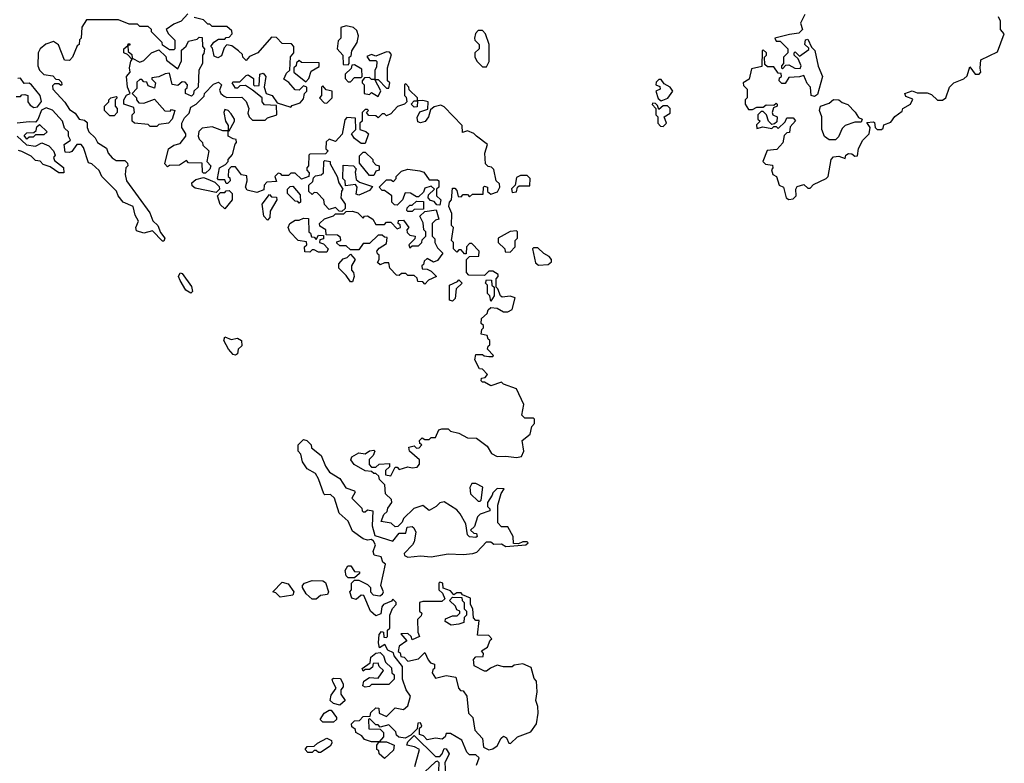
# Model space of a CAD drawing. Extents: x 2494106 to 2685573, y 758056 to 915185.
# Tile 291 of 507: x 2559001 to 2563628, y 878560 to 882051. Entities that reach past the tile are written whole.
import ezdxf

# ---------------------------------------------------------------- set-up
doc = ezdxf.new("R2010")
doc.units = 0

msp = doc.modelspace()

# ---------------------------------------------------------------- linework, layer by layer
at = {"layer": '0CON05XD'}
for points in [[(2559791.7, 882078.3), (2559760, 882045), (2559725, 882030), (2559690, 882005), (2559700, 881985), (2559730, 881955), (2559730, 881915), (2559725, 881910), (2559705, 881910), (2559671.7, 881931.7), (2559670, 881945), (2559620, 881995), (2559620, 882005), (2559605, 882020), (2559565, 882020), (2559555, 882030), (2559515, 882030), (2559465, 882050), (2559315, 882050), (2559293, 882017), (2559290, 881965), (2559283, 881957), (2559280, 881935), (2559271.7, 881928.3), (2559250, 881875), (2559235, 881860), (2559211.7, 881861.7), (2559183.6, 881933.6), (2559160.7, 881949.3), (2559123.9, 881936.1), (2559097.5, 881915), (2559087.5, 881895), (2559086.7, 881835), (2559094.2, 881814.2), (2559115, 881793.3), (2559157, 881787), (2559171.7, 881771.7), (2559185, 881770), (2559198.3, 881758.3), (2559200, 881745), (2559195, 881742.5), (2559185, 881750), (2559165, 881750), (2559155, 881740), (2559157.5, 881725), (2559214.1, 881664.1), (2559235, 881630), (2559261.7, 881611.7), (2559280, 881585), (2559305, 881580), (2559318.3, 881568.3), (2559317.5, 881545), (2559326.7, 881525), (2559356.4, 881496.4), (2559367.5, 881475), (2559408.8, 881448.8), (2559417.5, 881425), (2559435, 881402.5), (2559455, 881390), (2559495, 881390), (2559508.3, 881378.3), (2559510, 881365), (2559500, 881355), (2559497.5, 881325), (2559503.8, 881295), (2559613.3, 881145), (2559626.4, 881106.4), (2559650, 881085), (2559662.5, 881052.5), (2559682.5, 881025), (2559678.3, 881011.7), (2559671.7, 881011.7), (2559625, 881060), (2559585, 881048.8), (2559550.7, 881060.7), (2559547.5, 881075), (2559560, 881105), (2559544.1, 881134.1), (2559533.8, 881173.8), (2559487.5, 881195), (2559464, 881224), (2559455.9, 881245.9), (2559386.7, 881315), (2559375, 881342.5), (2559340, 881375), (2559325, 881380), (2559301.7, 881451.7), (2559290, 881465), (2559270, 881465), (2559247, 881433), (2559235, 881427.5), (2559215, 881430), (2559210, 881465), (2559240, 881485), (2559230, 881505), (2559230, 881525), (2559211.7, 881541.7), (2559202.5, 881575), (2559155, 881626.7), (2559125, 881637.5), (2559103.3, 881626.7), (2559087, 881583), (2559075, 881570), (2559045, 881572.5), (2558990, 881565)], [(2561359.5, 880000.5), (2561370, 880025), (2561362.5, 880075), (2561400, 880105), (2561408.3, 880141.7), (2561420, 880155), (2561420, 880175), (2561415, 880180), (2561375, 880180), (2561360, 880195), (2561370, 880245), (2561335, 880317.5), (2561275, 880340), (2561265, 880350), (2561215, 880332.5), (2561185, 880350), (2561175, 880350), (2561170, 880355), (2561171.7, 880368.3), (2561188.3, 880371.7), (2561200, 880385), (2561175, 880410), (2561161.7, 880411.7), (2561140, 880455), (2561145, 880480), (2561175, 880480), (2561183, 880473), (2561205, 880470), (2561225, 880470), (2561227.5, 880475), (2561200, 880505), (2561201.7, 880518.3), (2561210, 880525), (2561210, 880545), (2561201.7, 880551.7), (2561198.3, 880568.3), (2561170, 880575), (2561173, 880597), (2561180, 880605), (2561180, 880615), (2561170, 880625), (2561171.7, 880648.3), (2561198.3, 880671.7), (2561201.7, 880688.3), (2561215, 880700), (2561245, 880697.5), (2561275, 880680), (2561295, 880680), (2561315, 880690), (2561330, 880745), (2561305, 880752.5), (2561268.3, 880748.3), (2561260, 880755), (2561248.3, 880788.3), (2561240, 880795), (2561240, 880835), (2561250, 880845), (2561250, 880855), (2561225, 880870), (2561205, 880870), (2561185, 880850), (2561111.7, 880851.7), (2561100, 880865), (2561100, 880925), (2561115, 880940), (2561158.3, 880941.7), (2561160, 880965), (2561125, 881000), (2561115, 881000), (2561100, 880985), (2561098.3, 880951.7), (2561091.7, 880951.7), (2561075, 880970), (2561065, 880970), (2561055, 880960), (2561040, 880975), (2561040, 881005), (2561030, 881015), (2561040, 881075), (2561030, 881085), (2561031.7, 881141.7), (2561017.5, 881175), (2561020, 881195), (2561030, 881205), (2561035, 881260), (2561045, 881260), (2561055, 881250), (2561061.7, 881221.7), (2561075, 881220), (2561085, 881230), (2561105, 881230), (2561115, 881220), (2561128.3, 881231.7), (2561178.3, 881231.7), (2561180, 881265), (2561185, 881270), (2561200, 881265), (2561200, 881245), (2561215, 881232.5), (2561246.4, 881243.6), (2561257.5, 881265), (2561255, 881280), (2561240, 881295), (2561228.3, 881348.3), (2561218.3, 881358.3), (2561201.7, 881361.7), (2561190, 881375), (2561187.5, 881425), (2561200, 881465), (2561147.5, 881505), (2561135, 881517.5), (2561105, 881530), (2561081.7, 881521.7), (2561080, 881555), (2560995, 881642.5), (2560979.3, 881649.3), (2560948.3, 881641.7), (2560931.7, 881628.3), (2560922.5, 881595), (2560906.1, 881573.9), (2560885, 881567.5), (2560871.7, 881571.7), (2560868.3, 881591.7), (2560881.7, 881618.3), (2560918.3, 881631.7), (2560920, 881665), (2560895, 881672.5), (2560870, 881670), (2560868.3, 881641.7), (2560855, 881640), (2560840, 881655), (2560855, 881670), (2560870, 881670), (2560870, 881685), (2560831.7, 881721.7), (2560830, 881735), (2560815, 881750), (2560810, 881745), (2560810, 881695), (2560817.5, 881687.5), (2560820, 881665), (2560810, 881655), (2560777, 881643), (2560745, 881610), (2560725, 881600), (2560715, 881610), (2560705, 881610), (2560685, 881590), (2560675, 881600), (2560641.7, 881601.7), (2560630, 881615), (2560640, 881625), (2560635, 881630), (2560625, 881630), (2560610, 881615), (2560610, 881575), (2560600, 881565), (2560600, 881535), (2560627, 881527), (2560640, 881515), (2560625, 881470), (2560605, 881470), (2560573.6, 881493.6), (2560560, 881515), (2560580, 881535), (2560578.3, 881588.3), (2560538.3, 881591.7), (2560528.3, 881581.7), (2560516.4, 881513.6), (2560485, 881480), (2560455, 881490), (2560441.7, 881478.3), (2560440, 881445), (2560450, 881435), (2560438.3, 881421.7), (2560365, 881420), (2560360, 881415), (2560357.5, 881365), (2560350, 881355), (2560350, 881345), (2560361.7, 881331.7), (2560360, 881315), (2560325, 881302.5), (2560295, 881330), (2560275, 881330), (2560265, 881320), (2560235, 881320), (2560228.3, 881328.3), (2560215, 881330), (2560200, 881315), (2560208.3, 881291.7), (2560161.7, 881288.3), (2560150, 881275), (2560148.3, 881251.7), (2560115, 881240), (2560070.7, 881250.7), (2560062.5, 881265), (2560070, 881295), (2560068.3, 881318.3), (2560043.3, 881323.3), (2560015, 881360), (2559995, 881360), (2559983, 881347), (2559980, 881315), (2559988.3, 881308.3), (2559990, 881295), (2559978.3, 881281.7), (2559971.7, 881281.7), (2559965, 881300), (2559935, 881300), (2559930, 881305), (2559940, 881355), (2559968.3, 881371.7), (2559980, 881385), (2559980, 881395), (2560001.7, 881418.3), (2560013, 881467), (2560020, 881475), (2560018.3, 881488.3), (2560005, 881492.5), (2559980, 881505), (2559980, 881530), (2559955, 881530), (2559905, 881547.5), (2559858.3, 881541.7), (2559843, 881527), (2559840, 881505), (2559845, 881490), (2559860, 881475), (2559861.7, 881461.7), (2559890, 881435), (2559880, 881385), (2559900, 881365), (2559895, 881350), (2559875, 881330), (2559865, 881330), (2559860, 881335), (2559858.3, 881378.3), (2559795, 881380), (2559785, 881390), (2559751.7, 881368.3), (2559705, 881367.5), (2559695, 881360), (2559682.5, 881375), (2559700, 881445), (2559725, 881462.5), (2559755, 881470), (2559782.5, 881505), (2559782.5, 881515), (2559762.5, 881545), (2559762.5, 881565), (2559775, 881590), (2559797, 881613), (2559805, 881640), (2559830, 881655), (2559868.3, 881691.7), (2559870, 881705), (2559911.7, 881748.3), (2559935, 881757.5), (2559950, 881745), (2559940.7, 881720.7), (2559946.7, 881705), (2559961.7, 881691.7), (2559975, 881686.7), (2560045, 881687.5), (2560065, 881667.5), (2560077.5, 881635), (2560073, 881613), (2560080, 881595), (2560095, 881580), (2560155, 881580), (2560165, 881590), (2560210, 881605), (2560208.3, 881648.3), (2560151.7, 881651.7), (2560140, 881665), (2560140, 881685), (2560095, 881720), (2560061.7, 881741.7), (2560035, 881740), (2560025, 881730), (2560015, 881730), (2560000, 881755), (2560005, 881760), (2560035, 881760), (2560065, 881790), (2560075, 881792.5), (2560100, 881775), (2560100, 881745), (2560105, 881740), (2560127, 881743), (2560130, 881795), (2560145, 881800), (2560157.5, 881785), (2560150, 881735), (2560160, 881705), (2560187.5, 881695), (2560211.7, 881661.7), (2560275, 881640), (2560281.7, 881648.3), (2560318.3, 881661.7), (2560335, 881680), (2560340, 881705), (2560350, 881715), (2560350, 881735), (2560335, 881740), (2560315, 881720), (2560295, 881722.5), (2560266.4, 881756.4), (2560242.5, 881772.5), (2560255, 881800), (2560270, 881815), (2560273, 881877), (2560290, 881895), (2560290, 881925), (2560278.3, 881938.3), (2560235, 881940), (2560208.3, 881968.3), (2560185, 881970), (2560120, 881895), (2560081.7, 881878.3), (2560065, 881860), (2560050, 881875), (2560048.3, 881888.3), (2560030, 881905), (2559998.3, 881928.3), (2559975, 881932.5), (2559961.2, 881918.8), (2559948.8, 881881.2), (2559933, 881873), (2559915, 881880), (2559907, 881917), (2559900, 881925), (2559913.6, 881946.4), (2559935, 881960), (2559965, 881960), (2559971.7, 881968.3), (2559985, 881970), (2560000, 881985), (2559998.3, 881998.3), (2559975, 882020), (2559905, 882020), (2559895, 882030), (2559885, 882030), (2559865, 882050), (2559821.7, 882061.7)], [(2562690, 882075), (2562670, 882035), (2562680, 882005), (2562661.7, 881988.3), (2562618.3, 881981.7), (2562550, 881965), (2562555, 881950), (2562575, 881950), (2562610, 881915), (2562610, 881895), (2562590, 881875), (2562590, 881845), (2562580, 881835), (2562580, 881825), (2562585, 881820), (2562601.7, 881838.3), (2562615, 881840), (2562643, 881823), (2562668.3, 881821.7), (2562672.5, 881835), (2562658.3, 881868.3), (2562640, 881885), (2562640, 881895), (2562645, 881900), (2562665, 881880), (2562708.3, 881911.7), (2562708.3, 881918.3), (2562690, 881935), (2562693, 881957), (2562705, 881960), (2562721.7, 881921.7), (2562737, 881907), (2562753, 881833), (2562772.5, 881785), (2562749.3, 881700.7), (2562735, 881690), (2562720, 881695), (2562717.5, 881735), (2562701.7, 881751.7), (2562685, 881790), (2562665, 881782.5), (2562615, 881780), (2562598.3, 881751.7), (2562581.7, 881751.7), (2562570, 881765), (2562571.7, 881778.3), (2562580, 881785), (2562578.3, 881798.3), (2562565, 881800), (2562545, 881830), (2562515, 881830), (2562501.7, 881841.7), (2562500, 881875), (2562510, 881885), (2562510, 881895), (2562495, 881910), (2562490, 881905), (2562488.3, 881831.7), (2562440, 881820), (2562428.3, 881771.7), (2562400, 881755), (2562401.7, 881741.7), (2562420, 881725), (2562420, 881685), (2562410, 881675), (2562410, 881655), (2562425, 881630), (2562445, 881630), (2562465, 881640), (2562495, 881640), (2562508.3, 881651.7), (2562545, 881650), (2562555, 881660), (2562560, 881655), (2562560, 881645), (2562542.5, 881637.5), (2562537.5, 881615), (2562540, 881605), (2562560, 881595), (2562558.3, 881571.7), (2562548.3, 881561.7), (2562535, 881560), (2562520, 881575), (2562510, 881605), (2562495, 881620), (2562485, 881620), (2562470, 881605), (2562470, 881585), (2562480, 881575), (2562463, 881557), (2562465, 881540), (2562492.5, 881547.5), (2562535, 881540), (2562545, 881550), (2562555, 881550), (2562565, 881540), (2562598.3, 881571.7), (2562605, 881590), (2562635, 881590), (2562647, 881577), (2562621.7, 881548.3), (2562618.3, 881521.7), (2562605, 881520), (2562593, 881507), (2562586.7, 881473.3), (2562558.3, 881441.7), (2562513, 881437), (2562492.5, 881385), (2562505, 881372.5), (2562538.3, 881368.3), (2562540, 881355), (2562533, 881347)], [(2562533, 881347), (2562540, 881325), (2562557.5, 881315), (2562570, 881275), (2562590, 881265), (2562602.5, 881215), (2562615, 881207.5), (2562635, 881210), (2562650, 881225), (2562647.5, 881255), (2562655, 881267.5), (2562685, 881277.5), (2562705, 881260), (2562715, 881260), (2562731.7, 881278.3), (2562790, 881305), (2562800, 881315), (2562813.3, 881395), (2562825, 881406.7), (2562850.7, 881410.7), (2562880, 881400), (2562882.5, 881415), (2562895, 881422.5), (2562911.7, 881421.7), (2562925, 881410), (2562938.3, 881411.7), (2562943, 881447), (2562962.5, 881485), (2562992.5, 881515), (2562997.5, 881545), (2562981.7, 881568.3), (2563011.7, 881571.7), (2563018.3, 881568.3), (2563020, 881545), (2563030, 881535), (2563050, 881535), (2563058.3, 881541.7), (2563061.7, 881558.3), (2563095, 881570), (2563113.6, 881596.4), (2563148.3, 881621.7), (2563150, 881635), (2563187.5, 881655), (2563198.3, 881678.3), (2563165, 881690), (2563160, 881705), (2563195, 881717.5), (2563218.3, 881708.3), (2563265, 881707.5), (2563285, 881700), (2563313, 881673), (2563337, 881673), (2563352.5, 881685), (2563370, 881735), (2563390, 881755), (2563437, 881773), (2563453, 881787), (2563465, 881830), (2563490, 881795), (2563510, 881795), (2563517.5, 881805), (2563513.3, 881823.3), (2563517, 881863), (2563595, 881900), (2563627.5, 881985), (2563610, 882005), (2563610, 882045), (2563600, 882065)], [(2560545, 881840), (2560550, 881845), (2560550, 881875), (2560558.3, 881881.7), (2560562.5, 881905), (2560586.7, 881945), (2560592.5, 881975), (2560585, 882000), (2560570, 882015), (2560535, 882022.5), (2560510, 882015), (2560510, 881965), (2560498.3, 881951.7), (2560492.5, 881915), (2560520, 881885), (2560521.7, 881841.7), (2560545, 881840)], [(2561195, 881830), (2561206.7, 881855), (2561207.5, 881935), (2561190, 881985), (2561175, 882000), (2561155, 882000), (2561143, 881987), (2561137.5, 881965), (2561140, 881955), (2561160, 881935), (2561160, 881915), (2561140, 881895), (2561140, 881875), (2561150, 881855), (2561175, 881830), (2561195, 881830)], [(2559645, 881550), (2559615, 881550), (2559605, 881560), (2559540, 881565), (2559530, 881575), (2559530, 881605), (2559540, 881615), (2559538.3, 881638.3), (2559490, 881655), (2559490, 881675), (2559503.6, 881696.4), (2559520, 881705), (2559507.5, 881735), (2559502.5, 881785), (2559520, 881805), (2559517.5, 881825), (2559523, 881857), (2559530, 881865), (2559508.3, 881888.3), (2559490, 881895), (2559490, 881915), (2559510, 881930), (2559511.7, 881938.3), (2559518.3, 881938.3), (2559518.3, 881931.7), (2559510, 881930), (2559511.7, 881901.7), (2559528.3, 881888.3), (2559530, 881870), (2559565, 881852.5), (2559585, 881860), (2559620, 881895), (2559655, 881910), (2559688.3, 881878.3), (2559691.7, 881861.7), (2559745, 881820), (2559761.7, 881858.3), (2559761.7, 881908.3), (2559783, 881927), (2559795, 881950), (2559835, 881960), (2559845, 881970), (2559858.3, 881968.3), (2559860, 881925), (2559870, 881915), (2559867, 881893), (2559860, 881885), (2559860, 881845), (2559842.5, 881815), (2559840, 881735), (2559820, 881715), (2559818.3, 881701.7), (2559808.3, 881691.7), (2559780, 881705), (2559780, 881725), (2559788.3, 881731.7), (2559790, 881745), (2559778.3, 881758.3), (2559765, 881760), (2559745, 881742.5), (2559717, 881747), (2559705, 881800), (2559685, 881797.5), (2559655, 881782.5), (2559621.7, 881778.3), (2559621.7, 881771.7), (2559640, 881755), (2559635, 881730), (2559605, 881740), (2559598.3, 881758.3), (2559585, 881760), (2559575, 881770), (2559565, 881770), (2559551.7, 881758.3), (2559551.7, 881728.3), (2559530, 881705), (2559550, 881685), (2559550, 881675), (2559561.7, 881661.7), (2559585, 881660), (2559635, 881677.5), (2559683, 881623), (2559707.5, 881622.5), (2559715, 881630), (2559730, 881625), (2559717.5, 881585), (2559700, 881565), (2559655, 881560), (2559645, 881550)], [(2560345, 881760), (2560360, 881775), (2560370.7, 881809.3), (2560408.3, 881831.7), (2560408.3, 881848.3), (2560325, 881850), (2560315, 881860), (2560301.7, 881848.3), (2560300, 881835), (2560290, 881825), (2560290, 881805), (2560345, 881760)], [(2560735, 881730), (2560740, 881755), (2560730, 881765), (2560730, 881825), (2560747.5, 881887.5), (2560738.3, 881898.3), (2560725, 881900), (2560675, 881880), (2560655, 881887.5), (2560631.7, 881878.3), (2560645, 881860), (2560675, 881860), (2560680, 881855), (2560678.3, 881828.3), (2560670, 881815), (2560670, 881770), (2560685, 881770), (2560725, 881730), (2560735, 881730)], [(2560555, 881760), (2560575, 881780), (2560605, 881780), (2560610, 881785), (2560608.3, 881818.3), (2560575, 881840), (2560561.7, 881838.3), (2560558.3, 881821.7), (2560530, 881795), (2560530, 881775), (2560545, 881760), (2560555, 881760)], [(2559068.3, 881638.3), (2559085, 881642.5), (2559103, 881667), (2559097.5, 881695), (2559057.5, 881745), (2559045, 881753.3), (2559022.5, 881752.5), (2559005, 881777.5), (2558992.5, 881775)], [(2560685, 881690), (2560697.5, 881717.5), (2560670, 881770), (2560655, 881770), (2560645, 881780), (2560621.7, 881778.3), (2560610, 881765), (2560610, 881755), (2560620, 881745), (2560620, 881705), (2560645, 881700), (2560655, 881710), (2560685, 881690)], [(2562015, 881670), (2562046.4, 881683.6), (2562070, 881715), (2562057.5, 881735), (2562030, 881750), (2562015, 881770), (2562005, 881770), (2561991.7, 881758.3), (2561990, 881745), (2562008.3, 881738.3), (2562010, 881725), (2561990, 881715), (2562001.7, 881681.7), (2562015, 881670)], [(2560445, 881660), (2560470, 881685), (2560470, 881715), (2560441.7, 881721.7), (2560425, 881740), (2560420, 881735), (2560420, 881695), (2560410, 881685), (2560431.7, 881661.7), (2560445, 881660)], [(2558985, 881690), (2559005, 881690), (2559011.7, 881698.3), (2559025, 881700), (2559040, 881695), (2559040, 881665), (2559050.7, 881650.7), (2559068.3, 881638.3)], [(2559445, 881600), (2559425, 881600), (2559400, 881625), (2559400, 881645), (2559420, 881665), (2559420, 881675), (2559430, 881685), (2559455, 881690), (2559460, 881685), (2559450, 881675), (2559450, 881645), (2559460, 881635), (2559460, 881615), (2559445, 881600)], [(2562805, 881486.7), (2562782.9, 881502.9), (2562770, 881535), (2562770, 881595), (2562758.8, 881625), (2562764, 881646), (2562805, 881660), (2562825, 881676.7), (2562850, 881675), (2562865, 881662.5), (2562893, 881653), (2562927.5, 881617.5), (2562941.7, 881591.7), (2562960, 881585), (2562955, 881570), (2562925, 881570), (2562880, 881555), (2562865, 881540), (2562848.8, 881501.2), (2562835, 881487.5), (2562805, 881486.7)], [(2559985, 881530), (2560010, 881575), (2560010, 881585), (2559995, 881610), (2559980, 881625), (2559965, 881630), (2559960, 881615), (2559967.5, 881575), (2559980, 881555), (2559980, 881530), (2559985, 881530)], [(2562025, 881550), (2562040, 881565), (2562030, 881595), (2562058.3, 881611.7), (2562057.5, 881635), (2562045, 881647.5), (2562025, 881647.5), (2562005, 881630), (2561998.3, 881648.3), (2561988.3, 881658.3), (2561975, 881660), (2561973, 881653), (2561990, 881635), (2561990, 881605), (2562000, 881595), (2562000, 881565), (2562011.7, 881551.7), (2562025, 881550)], [(2559035, 881490), (2559021.7, 881508.3), (2559035, 881520), (2559068.3, 881521.7), (2559078.3, 881531.7), (2559081.7, 881548.3), (2559095, 881560), (2559130, 881525), (2559115, 881510), (2559075, 881510), (2559065, 881500), (2559045, 881500), (2559035, 881490)], [(2558990, 881505), (2559033, 881463), (2559075, 881457.5), (2559105, 881472.5), (2559138.3, 881458.3), (2559160, 881435), (2559167.5, 881415), (2559160, 881405), (2559165, 881390), (2559207, 881357), (2559208.3, 881331.7), (2559185, 881332.5)], [(2559185, 881332.5), (2559145, 881360), (2559111.7, 881371.7), (2559097, 881387), (2559075, 881390), (2559055, 881410), (2559011.7, 881431.7), (2558995, 881437.5)], [(2560665, 881320), (2560645, 881320), (2560598.3, 881378.3), (2560598.3, 881411.7), (2560615, 881430), (2560625, 881430), (2560660, 881395), (2560660, 881385), (2560675, 881370), (2560690, 881365), (2560690, 881345), (2560675, 881340), (2560665, 881320)], [(2560515, 881150), (2560501.7, 881151.7), (2560485, 881170), (2560455, 881160), (2560433, 881183), (2560430, 881205), (2560398.3, 881238.3), (2560385, 881240), (2560375, 881230), (2560360, 881245), (2560360, 881275), (2560378.3, 881291.7), (2560381.7, 881308.3), (2560391.7, 881318.3), (2560417, 881323), (2560428.3, 881331.7), (2560430, 881385), (2560435, 881390), (2560460, 881385), (2560460, 881375), (2560492.5, 881315), (2560500, 881285), (2560520, 881255), (2560513, 881247), (2560510, 881215), (2560530, 881185), (2560530, 881165), (2560515, 881150)], [(2560595, 881227.5), (2560581.7, 881231.7), (2560587.5, 881265), (2560578.3, 881278.3), (2560531.7, 881271.7), (2560530, 881295), (2560520, 881305), (2560521.7, 881368.3), (2560570, 881365), (2560581.7, 881351.7), (2560577.5, 881335), (2560581.7, 881301.7), (2560598.3, 881288.3), (2560658.3, 881268.3), (2560645, 881250), (2560605, 881232.5), (2560595, 881227.5)], [(2560975, 881180), (2560961.7, 881181.7), (2560948.3, 881198.3), (2560931.7, 881201.7), (2560920, 881215), (2560921.7, 881228.3), (2560950, 881255), (2560935, 881270), (2560905, 881260), (2560898.3, 881241.7), (2560875, 881220), (2560865, 881220), (2560837, 881237), (2560811.7, 881238.3), (2560800, 881205), (2560775, 881180), (2560761.7, 881181.7), (2560750, 881195), (2560750, 881225), (2560715, 881250), (2560705, 881250), (2560690, 881265), (2560725, 881300), (2560745, 881300), (2560758.3, 881291.7), (2560770, 881305), (2560770, 881315), (2560795, 881340), (2560825, 881350), (2560881.7, 881341.7), (2560900, 881335), (2560925, 881300), (2560965, 881300), (2560970, 881295), (2560970, 881265), (2560960, 881255), (2560960, 881225), (2560980, 881205), (2560975, 881180)], [(2559925, 881240), (2559825, 881260), (2559811.7, 881271.7), (2559810, 881285), (2559828.3, 881301.7), (2559865, 881310), (2559885, 881302.5), (2559918.3, 881288.3), (2559938.3, 881268.3), (2559940, 881255), (2559925, 881240)], [(2561315, 881240), (2561335, 881242.5), (2561340, 881265), (2561348.3, 881271.7), (2561398.3, 881271.7), (2561400, 881305), (2561385, 881320), (2561355, 881320), (2561335, 881310), (2561330, 881275), (2561312.5, 881257.5), (2561315, 881240)], [(2560315, 881190), (2560308.3, 881198.3), (2560295, 881200), (2560260, 881235), (2560260, 881255), (2560271.7, 881268.3), (2560285, 881270), (2560318.3, 881228.3), (2560320, 881195), (2560315, 881190)], [(2559965, 881162.5), (2559943, 881183), (2559930, 881225), (2559945, 881240), (2559965, 881240), (2559971.7, 881248.3), (2559985, 881250), (2560000, 881235), (2560000, 881205), (2559965, 881162.5)], [(2560165, 881110), (2560148.3, 881128.3), (2560140, 881185), (2560175, 881230), (2560185, 881220), (2560208.3, 881218.3), (2560210, 881205), (2560178.3, 881151.7), (2560177, 881123), (2560165, 881110)], [(2560845, 881150), (2560825, 881150), (2560820, 881155), (2560821.7, 881168.3), (2560835, 881180), (2560845, 881180), (2560865, 881200), (2560898.3, 881198.3), (2560898.3, 881161.7), (2560855, 881160), (2560845, 881150)], [(2560445, 880960), (2560405, 880960), (2560385, 880970), (2560375, 880970), (2560365, 880960), (2560341.7, 880961.7), (2560340, 880985), (2560350, 880995), (2560348.3, 881008.3), (2560310, 881015), (2560270, 881055), (2560262.5, 881075), (2560270, 881095), (2560295, 881110), (2560315, 881110), (2560335, 881120), (2560358.3, 881118.3), (2560360, 881055), (2560368.3, 881048.3), (2560371.7, 881031.7), (2560385, 881030), (2560395, 881020), (2560405, 881040), (2560428.3, 881038.3), (2560428.3, 881021.7), (2560411.7, 881018.3), (2560410, 881005), (2560428.3, 880998.3), (2560450, 880975), (2560445, 880960)], [(2560905, 880810), (2560895, 880820), (2560871.7, 880821.7), (2560868.3, 880838.3), (2560855, 880850), (2560825, 880850), (2560815, 880860), (2560795, 880860), (2560785, 880850), (2560771.7, 880851.7), (2560740, 880885), (2560735, 880910), (2560715, 880910), (2560695, 880900), (2560681.7, 880911.7), (2560690, 880925), (2560690, 880945), (2560681.7, 880951.7), (2560680, 880965), (2560690.7, 880979.3), (2560725, 881000), (2560728.3, 881028.3), (2560715, 881030), (2560705, 881040), (2560685, 881040), (2560645, 881000), (2560615, 881000), (2560595, 880970), (2560555, 880970), (2560535, 880990), (2560505, 880990), (2560491.7, 881001.7), (2560491.7, 881008.3), (2560510, 881015), (2560508.3, 881028.3), (2560495, 881040), (2560441.7, 881041.7), (2560440, 881065), (2560411.7, 881081.7), (2560410, 881095), (2560433, 881117), (2560475, 881130), (2560485, 881140), (2560525, 881140), (2560535, 881150), (2560565, 881152.5), (2560590, 881145), (2560615, 881120), (2560621.7, 881128.3), (2560635, 881130), (2560660, 881115), (2560675, 881090), (2560715, 881090), (2560725, 881100), (2560745, 881100), (2560775, 881070), (2560790, 881075), (2560788.3, 881088.3), (2560780, 881095), (2560781.7, 881108.3), (2560805, 881110), (2560830, 881075), (2560820, 881065), (2560821.7, 881051.7), (2560835, 881040), (2560860, 881035), (2560858.3, 881021.7), (2560830, 880995), (2560835, 880980), (2560845, 880990), (2560875, 880990), (2560890, 881005), (2560891.7, 881018.3), (2560910, 881035), (2560910, 881055), (2560900, 881065), (2560897, 881097), (2560881.7, 881128.3), (2560905, 881150), (2560958.3, 881158.3), (2560970, 881115), (2560955, 881110), (2560940, 881095), (2560940, 881035), (2560951.7, 881021.7), (2560952.5, 881005), (2560965, 880980), (2560990, 880955), (2560965, 880920), (2560945, 880912.5), (2560915, 880930), (2560901.7, 880918.3), (2560898.3, 880901.7), (2560890, 880895), (2560891.7, 880881.7), (2560915, 880880), (2560935, 880870), (2560960, 880845), (2560921.7, 880828.3), (2560905, 880810)], [(2561305, 880960), (2561330, 880985), (2561330, 881015), (2561340, 881025), (2561340, 881055), (2561335, 881060), (2561305, 881057.5), (2561250, 881025), (2561250, 881005), (2561280, 880975), (2561281.7, 880961.7), (2561305, 880960)], [(2561438.3, 880898.3), (2561485, 880902.5), (2561500, 880915), (2561500, 880925), (2561489.3, 880939.3), (2561463.6, 880953.6), (2561435, 880980), (2561415, 880980), (2561410, 880975), (2561425, 880910), (2561438.3, 880898.3)], [(2560565, 880820), (2560555, 880820), (2560535, 880850), (2560500, 880885), (2560500, 880905), (2560521.7, 880928.3), (2560540, 880935), (2560555, 880950), (2560577.5, 880925), (2560560, 880895), (2560560, 880875), (2560570, 880865), (2560572.5, 880845), (2560565, 880820)], [(2559805, 880767.5), (2559781.7, 880781.7), (2559755, 880827.5), (2559746.7, 880845), (2559755, 880862.5), (2559765, 880860), (2559808, 880798), (2559812.5, 880775), (2559805, 880767.5)], [(2561035, 880730), (2561020, 880735), (2561020, 880805), (2561058.3, 880821.7), (2561065, 880830), (2561080, 880815), (2561051.7, 880788.3), (2561047, 880743), (2561035, 880730)], [(2561215, 880730), (2561210, 880755), (2561200, 880765), (2561200, 880805), (2561190, 880815), (2561195, 880830), (2561218.3, 880828.3), (2561220, 880805), (2561230, 880795), (2561230, 880755), (2561215, 880730)], [(2560015, 880476.2), (2560005, 880480), (2559982.5, 880505), (2559960, 880545), (2559965, 880562.5), (2559995, 880550), (2560025, 880556.2), (2560043.3, 880545), (2560045, 880520), (2560027.5, 880505), (2560025, 880482.5), (2560015, 880476.2)], [(2561148.3, 878551.7), (2561160, 878585), (2561145, 878600), (2561115, 878600), (2561101.7, 878611.7), (2561078.3, 878668.3), (2561025, 878700), (2561005, 878700), (2561000, 878685), (2560987, 878673), (2560955, 878677.5), (2560915, 878670), (2560898.3, 878688.3), (2560880, 878695), (2560880, 878725), (2560890, 878735), (2560885, 878750), (2560871.7, 878748.3), (2560868.3, 878721.7), (2560838.3, 878691.7), (2560811.7, 878678.3), (2560783, 878683), (2560771.7, 878691.7), (2560768.3, 878708.3), (2560735, 878740), (2560695, 878730), (2560685, 878740), (2560675, 878740), (2560645, 878770), (2560640, 878765), (2560641.7, 878721.7), (2560695, 878720), (2560710, 878705), (2560710, 878685), (2560690, 878660), (2560725, 878660), (2560760, 878645), (2560758.3, 878621.7), (2560715, 878582.5), (2560690, 878605), (2560688.3, 878618.3), (2560680, 878625), (2560680, 878645), (2560690, 878660), (2560655, 878660), (2560621.7, 878671.7), (2560608.3, 878688.3), (2560580, 878705), (2560578.3, 878718.3), (2560561.7, 878731.7), (2560560, 878745), (2560575, 878760), (2560598.3, 878761.7), (2560615, 878780), (2560648.3, 878781.7), (2560651.7, 878798.3), (2560675, 878820), (2560688.3, 878818.3), (2560690, 878795), (2560725, 878780), (2560765, 878820), (2560805, 878812.5), (2560825, 878830), (2560837.5, 878875), (2560817.5, 878905), (2560800, 878955), (2560800, 879015), (2560760, 879065), (2560758.3, 879078.3), (2560731.7, 879091.7), (2560717, 879117), (2560691.7, 879101.7), (2560687.5, 879125), (2560690, 879165), (2560701.7, 879178.3), (2560710, 879175), (2560711.7, 879151.7), (2560725, 879150), (2560730, 879155), (2560730, 879185), (2560740, 879195), (2560740, 879255), (2560753, 879287), (2560770, 879305), (2560770, 879315), (2560755, 879330), (2560748.3, 879321.7), (2560710, 879305), (2560702.5, 879295), (2560698.3, 879261.7), (2560675, 879252.5), (2560650, 879275), (2560618.3, 879348.3), (2560605, 879350), (2560581.7, 879328.3), (2560562.5, 879335), (2560552.5, 879365), (2560560, 879375), (2560560, 879405), (2560575, 879420), (2560595, 879420), (2560635, 879400), (2560650, 879385), (2560650, 879365), (2560661.7, 879351.7), (2560693, 879347), (2560706.4, 879353.6), (2560710, 879365), (2560697.5, 879395), (2560720, 879495), (2560707.5, 879505), (2560700, 879530), (2560666.7, 879536.7), (2560662, 879555), (2560672.5, 879585), (2560663, 879603), (2560655, 879610), (2560635, 879607.5), (2560615, 879613.3), (2560565, 879650), (2560545, 879696.7), (2560502.5, 879735), (2560480, 879805), (2560461.7, 879821.7), (2560435, 879820), (2560430, 879825), (2560405.9, 879895.9), (2560390.7, 879920.7), (2560352.3, 879942.3), (2560330, 879975), (2560321.7, 880011.7), (2560310, 880025), (2560310, 880055), (2560335, 880080), (2560350, 880075), (2560370, 880055), (2560371.7, 880041.7), (2560417.5, 880005), (2560437.5, 879955), (2560457, 879927), (2560505, 879897.5), (2560534, 879854), (2560575, 879840), (2560577, 879833), (2560562.5, 879805), (2560608.3, 879758.3), (2560610, 879745), (2560615, 879740), (2560625, 879740), (2560635, 879750), (2560660, 879745), (2560657.5, 879675), (2560670, 879630), (2560755, 879602.5), (2560785, 879640), (2560815, 879640), (2560821.7, 879668.3), (2560845, 879672.5), (2560852.5, 879665), (2560862.5, 879645), (2560855, 879600), (2560847.5, 879585), (2560807.5, 879545), (2560810, 879535), (2560825, 879527.5), (2560885, 879534.2), (2560935, 879530), (2561015, 879543.8), (2561085, 879540), (2561130, 879545), (2561148.8, 879551.2), (2561195, 879600), (2561215, 879600), (2561228.3, 879588.3), (2561265, 879590), (2561285, 879577.5), (2561380, 879585), (2561390, 879595), (2561385, 879600), (2561365, 879600), (2561345, 879590), (2561321.7, 879591.7), (2561320, 879625), (2561295, 879670), (2561265, 879670), (2561248.3, 879688.3), (2561248.3, 879771.7), (2561263, 879827), (2561278.3, 879848.3), (2561245, 879850), (2561225, 879830), (2561221.7, 879818.3), (2561200, 879785), (2561200, 879765), (2561210, 879755), (2561210, 879745), (2561165, 879730), (2561153, 879717), (2561138.3, 879671.7), (2561120, 879655), (2561135, 879640), (2561148.3, 879638.3), (2561150, 879625), (2561145, 879620), (2561115, 879623.3), (2561105, 879632.5), (2561097.5, 879685), (2561070.7, 879730.7), (2561055, 879750), (2560995, 879787.5), (2560975, 879782.5), (2560957.5, 879765), (2560925, 879747.5), (2560895, 879770), (2560853, 879757), (2560805, 879710), (2560798.3, 879691.7), (2560778.3, 879671.7), (2560765, 879670), (2560747, 879687), (2560700, 879695), (2560711.7, 879728.3), (2560728.3, 879741.7), (2560731.7, 879758.3), (2560750, 879785), (2560748.3, 879798.3), (2560720, 879825), (2560717, 879867), (2560691.7, 879891.7), (2560688.3, 879908.3), (2560675, 879920), (2560665, 879920), (2560655, 879930), (2560625, 879932.5), (2560572.5, 879962.5), (2560557.5, 879985), (2560561.7, 879998.3), (2560595, 880017.5), (2560625, 880012.5), (2560645, 880027.5), (2560665, 880030), (2560670, 880025), (2560662.5, 880005), (2560643, 879987), (2560643, 879963), (2560655, 879950), (2560675, 879950), (2560690, 879965), (2560738.3, 879968.3), (2560738.3, 879951.7), (2560720, 879935), (2560720, 879915), (2560745, 879910), (2560765, 879950), (2560775, 879950), (2560785, 879940), (2560825, 879952.5), (2560845, 879947.5), (2560869.3, 879950.7), (2560880, 879965), (2560880, 879985), (2560832.5, 880025), (2560830, 880045), (2560855, 880050), (2560865, 880040), (2560878.3, 880041.7), (2560890, 880055), (2560881.7, 880061.7), (2560880, 880075), (2560891.7, 880088.3), (2560905, 880080), (2560925, 880080), (2560935, 880090), (2560955, 880090), (2560970, 880125), (2560985, 880130), (2561015, 880130), (2561025, 880120), (2561065, 880110), (2561105, 880087.5), (2561147, 880087), (2561198.3, 880048.3), (2561217.5, 880015), (2561245, 880000), (2561285, 880002.5), (2561335, 879996), (2561359.5, 880000.5)], [(2561165, 879790), (2561170, 879795), (2561177, 879857), (2561145, 879873.3), (2561125, 879873.3), (2561116.2, 879855), (2561120, 879825), (2561155, 879790), (2561165, 879790)], [(2560575, 879430), (2560545, 879430), (2560535, 879440), (2560530, 879465), (2560543, 879487), (2560556.4, 879486.4), (2560575, 879460), (2560598.3, 879458.3), (2560598.3, 879451.7), (2560575, 879430)], [(2560225, 879340), (2560205, 879360), (2560190, 879365), (2560235, 879410), (2560263, 879403), (2560290, 879365), (2560285, 879350), (2560245, 879343.3), (2560225, 879340)], [(2560395, 879330), (2560375, 879330), (2560346.7, 879355), (2560330, 879385), (2560330, 879395), (2560340, 879405), (2560375, 879417.5), (2560425, 879416.7), (2560438.3, 879408.3), (2560452.5, 879365), (2560447, 879353), (2560415, 879347.5), (2560395, 879330)], [(2561205, 878622.5), (2561225, 878627.5), (2561245, 878642.5), (2561262.7, 878677.3), (2561275, 878686.7), (2561289.3, 878679.3), (2561300, 878655), (2561307, 878653), (2561340, 878685), (2561403, 878707), (2561430, 878745), (2561437.5, 878795), (2561436.4, 878826.4), (2561426.7, 878855), (2561432.5, 878895), (2561430, 878945), (2561418.3, 878958.3), (2561405, 879010), (2561365, 879027.5), (2561325, 879020), (2561315, 879012.5), (2561275, 879012.5), (2561245, 879020), (2561213, 879007), (2561195, 878992.5), (2561185, 878992.5), (2561137, 879017), (2561133, 879047), (2561145, 879060), (2561178.3, 879061.7), (2561180, 879075), (2561171.7, 879088.3), (2561200, 879105), (2561211.7, 879138.3), (2561220, 879145), (2561205, 879160), (2561151.7, 879161.7), (2561160, 879230), (2561145, 879230), (2561133, 879243), (2561130, 879285), (2561120, 879305), (2561120, 879335), (2561081.7, 879351.7), (2561075, 879360), (2561055, 879360), (2561041.7, 879351.7), (2561025, 879370), (2560991.7, 879381.7), (2560990, 879405), (2560975, 879410), (2560970, 879405), (2560970, 879375), (2560988.3, 879358.3), (2560998.3, 879331.7), (2560985, 879320), (2560895, 879320), (2560880, 879315), (2560880, 879275), (2560890, 879265), (2560888.3, 879251.7), (2560870, 879235), (2560872.5, 879175), (2560880, 879155), (2560845, 879140), (2560840, 879155), (2560825, 879170), (2560791.7, 879168.3), (2560820, 879135), (2560785, 879110), (2560780, 879085), (2560788.3, 879078.3), (2560791.7, 879061.7), (2560808.3, 879058.3), (2560825, 879040), (2560875, 879050), (2560905, 879080), (2560920, 879045), (2560931.7, 879031.7), (2560950, 879025), (2560950, 879005), (2560941.7, 878998.3), (2560940, 878985), (2560955, 878960), (2561005, 878972.5), (2561050, 878965), (2561063, 878913), (2561071.7, 878901.7), (2561085, 878900), (2561102.5, 878875), (2561110, 878795), (2561130, 878775), (2561140, 878715), (2561176.1, 878676.1), (2561180, 878635), (2561205, 878622.5)], [(2561028.3, 879208.3), (2561000, 879225), (2561001.7, 879238.3), (2561035, 879252.5), (2561057, 879253), (2561070, 879265), (2561070, 879275), (2561055, 879280), (2561048.3, 879298.3), (2561020, 879325), (2561035, 879340), (2561078.3, 879338.3), (2561080, 879325), (2561090, 879315), (2561090, 879285), (2561100, 879275), (2561100, 879255), (2561090, 879245), (2561088.3, 879221.7), (2561065, 879212.5), (2561028.3, 879208.3)], [(2560625, 878917.5), (2560613.3, 878923.3), (2560617.5, 878945), (2560645, 878962.5), (2560685, 878960), (2560710, 878995), (2560690, 879015), (2560685, 879030), (2560661.7, 879028.3), (2560658.3, 879011.7), (2560645, 879000), (2560625, 879000), (2560615, 878992.5), (2560610, 879005), (2560648.3, 879031.7), (2560651.7, 879058.3), (2560675, 879077.5), (2560695, 879080), (2560710, 879065), (2560720, 879035), (2560748.3, 879008.3), (2560750, 878985), (2560760, 878975), (2560760, 878955), (2560735, 878930), (2560655, 878930), (2560645, 878920), (2560625, 878917.5)], [(2560505, 878832.5), (2560475, 878840), (2560460, 878855), (2560465, 878880), (2560487.5, 878912.5), (2560473, 878943), (2560470, 878955), (2560475, 878960), (2560508.3, 878958.3), (2560521.7, 878931.7), (2560521.7, 878918.3), (2560510, 878905), (2560510, 878885), (2560530, 878855), (2560505, 878832.5)], [(2560475, 878752.5), (2560425, 878752.5), (2560412.5, 878765), (2560432.5, 878795), (2560455, 878810), (2560465, 878810), (2560490, 878775), (2560490, 878765), (2560475, 878752.5)], [(2560415, 878610), (2560405, 878610), (2560395, 878620), (2560385, 878620), (2560375, 878610), (2560355, 878610), (2560342.5, 878625), (2560351.7, 878638.3), (2560385, 878640), (2560400, 878655), (2560445, 878677.5), (2560466.4, 878666.4), (2560467.5, 878655), (2560459.3, 878640.7), (2560415, 878610)], [(2560857.5, 878545), (2560880, 878625), (2560857, 878637), (2560820, 878645), (2560825, 878660), (2560855, 878690), (2560955, 878592.5), (2560975, 878592.5), (2560986, 878604), (2560995, 878630), (2561005, 878627.5), (2561018.8, 878605), (2560998.3, 878561.7), (2561001.7, 878511.7)], [(2560970, 878525), (2560971.7, 878561.7), (2560965, 878570), (2560955, 878567.5), (2560905, 878520)]]:
    msp.add_lwpolyline(points, dxfattribs=at)

doc.saveas('drawing.dxf')
